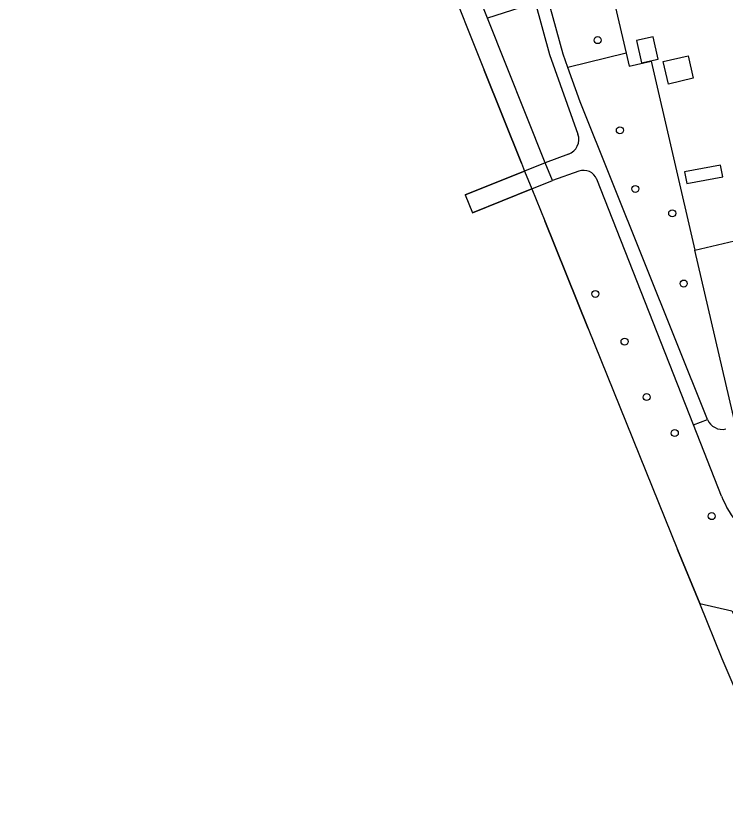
# Model space of a CAD drawing. Extents: x 158461 to 159795, y 387220 to 388672.
# Drawn here: x 159019.1 to 159117.9, y 388256.6 to 388368.2 of the extents above; entities that cross this region are included whole.
import ezdxf

# ---------------------------------------------------------------- set-up
doc = ezdxf.new("R2010")
doc.units = 0
for name, color, linetype in [('IMGEO_Boom', 7, 'Continuous'), ('IMGEO_Dek', 7, 'Continuous'), ('IMGEO_Groenvoorziening', 7, 'Continuous'), ('IMGEO_Hek', 7, 'Continuous'), ('IMGEO_Meer_plas_ven_vijver', 7, 'Continuous'), ('IMGEO_Pand', 7, 'Continuous'), ('IMGEO_Voetpad_halfverhard', 7, 'Continuous'), ('IMGEO_Walbescherming', 7, 'Continuous')]:
    doc.layers.add(name, color=color, linetype=linetype)

msp = doc.modelspace()

# ---------------------------------------------------------------- linework, layer by layer
at = {"layer": 'IMGEO_Boom'}
for centre in [(159100.04, 388364.89), (159103.13, 388352.35), (159105.27, 388344.18), (159110.41, 388340.79), (159112.01, 388331.02), (159099.72, 388329.57), (159103.78, 388322.94), (159106.85, 388315.22), (159110.77, 388310.21), (159115.91, 388298.65)]:
    msp.add_circle(centre, 0.489, dxfattribs=at)
at = {"layer": 'IMGEO_Dek'}
msp.add_lwpolyline([(159082.63, 388340.86), (159090.88, 388344.19), (159093.75, 388345.35), (159092.74, 388347.82), (159089.88, 388346.67), (159081.61, 388343.34)], close=True, dxfattribs=at)
at = {"layer": 'IMGEO_Groenvoorziening'}
for points in [[(159054.8, 388442.62), (159059.25, 388444.93), (159064.19, 388432.46), (159077.77, 388398.21), (159089.2, 388369.37), (159084.7, 388367.97)], [(159084.7, 388367.97), (159054.8, 388442.62)], [(159098.74, 388385.71), (159104, 388363.07)], [(159092.74, 388347.82), (159084.7, 388367.97)], [(159104, 388363.07), (159095.9, 388361.06)], [(159104, 388363.07), (159104.42, 388361.26), (159107.47, 388361.96), (159113.58, 388335.66)], [(159113.58, 388335.66), (159119.08, 388336.94), (159124.77, 388312.46)], [(159119.28, 388311.12), (159113.58, 388335.66)], [(159114.23, 388286.5), (159118.71, 388285.48), (159120.79, 388281.47), (159125.62, 388268.21), (159127.55, 388264.2), (159128.24, 388261.58), (159129.49, 388259.23), (159131.84, 388258.82), (159133.91, 388259.64), (159138.74, 388259.92), (159140.52, 388258.29)]]:
    msp.add_lwpolyline(points, dxfattribs=at)
at = {"layer": 'IMGEO_Hek'}
for points in [[(159092.74, 388347.82), (159089.88, 388346.67)], [(159081.61, 388343.34), (159089.88, 388346.67)], [(159090.88, 388344.19), (159093.75, 388345.35)], [(159090.88, 388344.19), (159082.63, 388340.86)]]:
    msp.add_lwpolyline(points, dxfattribs=at)
at = {"layer": 'IMGEO_Meer_plas_ven_vijver'}
for points in [[(159019.13, 388522.37), (159022.95, 388512.91), (159028.28, 388500), (159073.61, 388387.29), (159078.72, 388374.6), (159084.27, 388360.72), (159089.44, 388347.78), (159089.88, 388346.67), (159090.88, 388344.19), (159092.68, 388339.73), (159098.74, 388324.75), (159111.16, 388294.01), (159114.23, 388286.5)], [(159140.52, 388258.29), (159140.17, 388258.21), (159140.09, 388258.19), (159133.43, 388256.75), (159132.67, 388256.65), (159131.82, 388256.71), (159130.98, 388256.85), (159130.16, 388257.07), (159129.36, 388257.35), (159129.24, 388257.41), (159128.46, 388257.82), (159127.71, 388258.29), (159127.02, 388258.84), (159126.37, 388259.44), (159125.78, 388260.1), (159125.25, 388260.81), (159124.79, 388261.56), (159124.39, 388262.35), (159117.37, 388278.79), (159114.23, 388286.5)]]:
    msp.add_lwpolyline(points, dxfattribs=at)
at = {"layer": 'IMGEO_Pand'}
for points in [[(159105.43, 388364.83), (159106.16, 388361.71), (159108.47, 388362.24), (159107.75, 388365.37), (159105.43, 388364.83)], [(159109.88, 388358.78), (159109.16, 388361.9), (159112.61, 388362.69), (159113.33, 388359.58), (159109.88, 388358.78)], [(159112.14, 388346.55), (159112.45, 388344.93), (159117.44, 388345.87), (159117.13, 388347.5), (159112.14, 388346.55)]]:
    msp.add_lwpolyline(points, dxfattribs=at)
at = {"layer": 'IMGEO_Voetpad_halfverhard'}
for points in [[(159082.44, 388417.84), (159085.32, 388399.32), (159088.06, 388382.22), (159088.43, 388380.87), (159093.36, 388362.91), (159097.3, 388351.82)], [(159095.9, 388361.06), (159095.23, 388362.95), (159090.18, 388381.35)], [(159115.32, 388312.1), (159097.59, 388356.3), (159095.9, 388361.06)], [(159095.98, 388349.02), (159092.74, 388347.82)], [(159097.41, 388346.66), (159093.75, 388345.35), (159092.74, 388347.82)], [(159113.38, 388311.35), (159099.93, 388345.52)], [(159113.38, 388311.35), (159115.32, 388312.1)], [(159117.29, 388301.42), (159113.38, 388311.35)]]:
    msp.add_lwpolyline(points, dxfattribs=at)
for centre, radius, start, end in [((159095.22, 388351.08), 2.2, 290.1646, 19.5376), ((159098.08, 388344.77), 2, 21.9197, 109.572), ((159117.37, 388312.92), 2.2, 201.8466, 283.708), ((159130.4, 388306.55), 14.08, 201.3704, 239.4329)]:
    msp.add_arc(centre, radius, start, end, dxfattribs=at)
at = {"layer": 'IMGEO_Walbescherming'}
for points in [[(159089.44, 388347.78), (159084.27, 388360.72)], [(159098.74, 388324.75), (159092.68, 388339.73)], [(159117.37, 388278.79), (159114.23, 388286.5), (159111.16, 388294.01)]]:
    msp.add_lwpolyline(points, dxfattribs=at)

doc.saveas('drawing.dxf')
